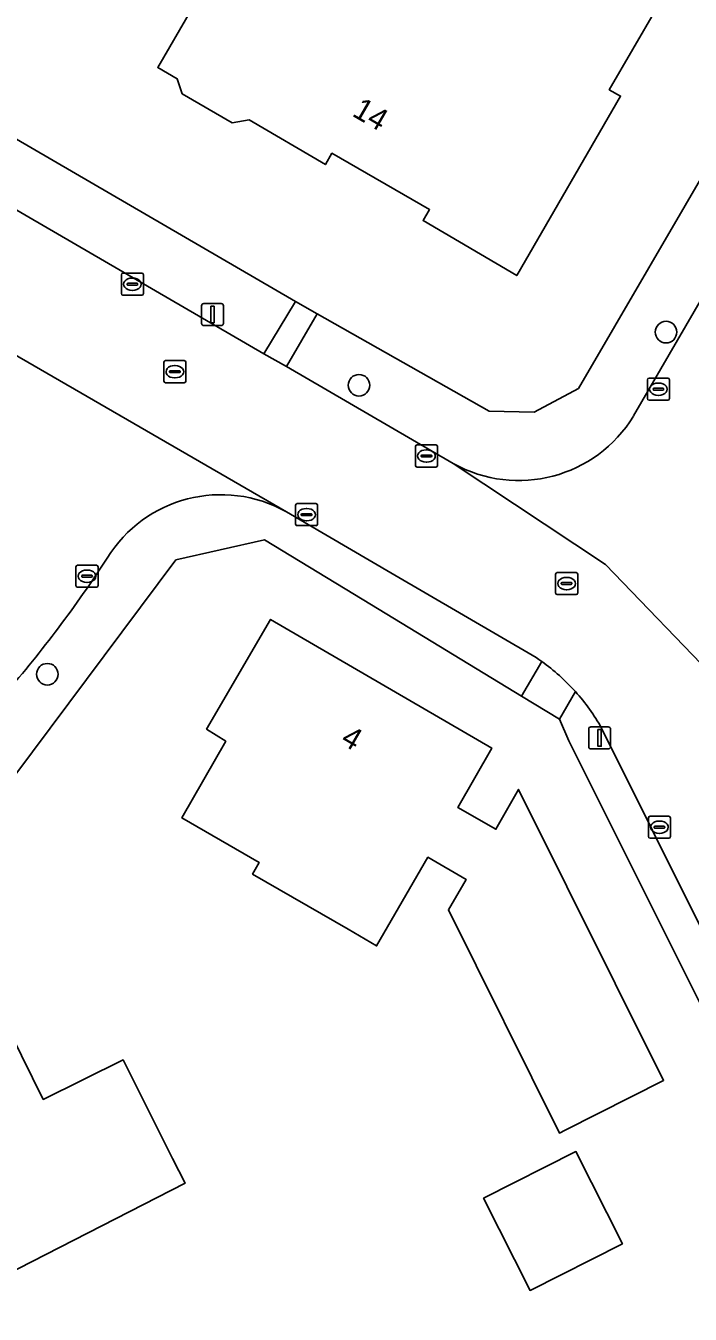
# Model space of a CAD drawing. Extents: x 157320 to 158835, y 386650 to 388491.
# Drawn here: x 158392.9 to 158423, y 387106.4 to 387164.8 of the extents above; entities that cross this region are included whole.
import ezdxf

# ---------------------------------------------------------------- set-up
doc = ezdxf.new("R2010")
doc.units = 0
for name, color, linetype in [('IMGEO_Berm_groen', 7, 'Continuous'), ('IMGEO_Boom', 7, 'Continuous'), ('IMGEO_Erf', 7, 'Continuous'), ('IMGEO_Kolk', 7, 'Continuous'), ('IMGEO_Lichtmast', 7, 'Continuous'), ('IMGEO_Pand', 7, 'Continuous'), ('IMGEO_Pand_nummerreeks', 7, 'Continuous'), ('IMGEO_Rijbaan_lokaal_gesloten', 7, 'Continuous'), ('IMGEO_Rioolput', 7, 'Continuous'), ('IMGEO_Voetpad_open', 7, 'Continuous')]:
    doc.layers.add(name, color=color, linetype=linetype)

msp = doc.modelspace()

# ---------------------------------------------------------------- linework, layer by layer
at = {"layer": 'IMGEO_Berm_groen'}
for points in [[(158369.214, 387169.995), (158403.676, 387149.943), (158405.103, 387152.31), (158371.32, 387171.979)], [(158420.429, 387147.119), (158426.788, 387158.068), (158424.414, 387159.491), (158417.935, 387148.369), (158415.929, 387147.295), (158413.886, 387147.337), (158406.085, 387151.758)], [(158406.085, 387151.758), (158404.697, 387149.361), (158412.255, 387144.966)], [(158399.688, 387140.596), (158403.707, 387141.498), (158408.545, 387138.556), (158415.345, 387134.421), (158416.267, 387135.993), (158416.139, 387136.083), (158416.009, 387136.171), (158409.43, 387140.01), (158404.702, 387142.768)], [(158390.994, 387133.46), (158392.395, 387130.819), (158399.688, 387140.596)], [(158396.575, 387140.67), (158395.765, 387139.465)], [(158417.793, 387134.625), (158417.072, 387133.371), (158417.491, 387132.392), (158424.505, 387118.363), (158425.914, 387119.047), (158418.982, 387132.971)]]:
    msp.add_lwpolyline(points, dxfattribs=at)
for centre, radius, start, end in [((158415.223, 387150.291), 6.097, 240.8691, 328.64356), ((158401.725, 387137.508), 6.044, 60.49417, 148.4558), ((158350.393, 387170.615), 55.036, 317.53722, 325.52818), ((158410.726, 387128.29), 9.49, 29.55017, 41.87178)]:
    msp.add_arc(centre, radius, start, end, dxfattribs=at)
at = {"layer": 'IMGEO_Boom'}
for centre in [(158421.901, 387150.922), (158407.985, 387148.512), (158393.862, 387135.411)]:
    msp.add_circle(centre, 0.489, dxfattribs=at)
at = {"layer": 'IMGEO_Erf'}
for points in [[(158371.32, 387171.979), (158405.103, 387152.31), (158406.085, 387151.758), (158413.886, 387147.337), (158415.929, 387147.295), (158417.935, 387148.369), (158424.414, 387159.491)], [(158422.542, 387167.451), (158419.33, 387161.908), (158419.843, 387161.625), (158415.138, 387153.483), (158410.893, 387155.975), (158411.182, 387156.478), (158406.756, 387159.028), (158406.467, 387158.519), (158403.012, 387160.552), (158402.236, 387160.406), (158399.969, 387161.728), (158399.738, 387162.407), (158398.863, 387162.917), (158400.395, 387165.548)], [(158424.505, 387118.363), (158417.491, 387132.392), (158417.072, 387133.371), (158415.345, 387134.421), (158408.545, 387138.556), (158403.707, 387141.498), (158399.688, 387140.596), (158392.395, 387130.819), (158387.847, 387127.393), (158387.289, 387127.071), (158385.035, 387125.201), (158383.141, 387123.915), (158378.587, 387121.247), (158372.806, 387118.304), (158367.787, 387114.996), (158364.235, 387113.339), (158362.79, 387112.499), (158361.719, 387111.965), (158360.121, 387111.169), (158352.352, 387107.298)]]:
    msp.add_lwpolyline(points, dxfattribs=at)
for points in [[(158399.958, 387128.9), (158401.948, 387132.375), (158401.081, 387132.923), (158403.98, 387137.896), (158414.003, 387132.065), (158412.467, 387129.364), (158414.188, 387128.385), (158415.215, 387130.192), (158421.79, 387116.994), (158417.327, 387114.742), (158417.07, 387114.612), (158412.038, 387124.725), (158412.839, 387126.109), (158411.109, 387127.111), (158408.785, 387123.097), (158407.489, 387123.847), (158403.161, 387126.352), (158403.462, 387126.871)], [(158382.834, 387111.335), (158380.582, 387115.799), (158385.901, 387118.455), (158385.142, 387119.975), (158390.452, 387122.629), (158391.208, 387121.104), (158393.673, 387116.132), (158397.293, 387117.927), (158399.535, 387113.459), (158400.1, 387112.333), (158390.003, 387107.165), (158390.669, 387105.829), (158386.638, 387103.795)], [(158413.632, 387111.656), (158417.819, 387113.769), (158419.927, 387109.591), (158415.74, 387107.478)]]:
    msp.add_lwpolyline(points, close=True, dxfattribs=at)
at = {"layer": 'IMGEO_Kolk'}
for p, q in [((158397.215, 387152.669), (158397.215, 387153.521)), ((158397.29, 387153.595), (158398.142, 387153.595)), ((158398.216, 387153.521), (158398.216, 387152.669)), ((158397.474, 387153.089), (158397.474, 387153.101)), ((158397.912, 387153.052), (158397.514, 387153.052)), ((158397.517, 387153.138), (158397.915, 387153.138)), ((158397.726, 387152.815), (158397.701, 387152.815)), ((158397.703, 387153.375), (158397.728, 387153.375)), ((158397.958, 387153.101), (158397.958, 387153.089)), ((158398.142, 387152.595), (158397.29, 387152.595)), ((158421.054, 387147.908), (158421.054, 387148.76)), ((158421.129, 387148.834), (158421.981, 387148.834)), ((158422.055, 387148.76), (158422.055, 387147.908)), ((158421.313, 387148.328), (158421.313, 387148.34)), ((158421.751, 387148.291), (158421.353, 387148.291)), ((158421.356, 387148.377), (158421.754, 387148.377)), ((158421.542, 387148.614), (158421.567, 387148.614)), ((158421.797, 387148.34), (158421.797, 387148.328)), ((158421.981, 387147.834), (158421.129, 387147.834)), ((158421.565, 387148.054), (158421.54, 387148.054)), ((158410.617, 387145.805), (158411.469, 387145.805)), ((158410.542, 387144.879), (158410.542, 387145.731)), ((158410.801, 387145.299), (158410.801, 387145.311)), ((158411.239, 387145.262), (158410.841, 387145.262)), ((158410.844, 387145.348), (158411.242, 387145.348)), ((158411.03, 387145.585), (158411.055, 387145.585)), ((158411.285, 387145.311), (158411.285, 387145.299)), ((158411.543, 387145.731), (158411.543, 387144.879)), ((158411.469, 387144.805), (158410.617, 387144.805)), ((158411.053, 387145.025), (158411.028, 387145.025)), ((158405.109, 387142.221), (158405.109, 387143.073)), ((158405.184, 387143.147), (158406.036, 387143.147)), ((158405.597, 387142.927), (158405.622, 387142.927)), ((158406.11, 387143.073), (158406.11, 387142.221)), ((158405.368, 387142.641), (158405.368, 387142.653)), ((158405.806, 387142.604), (158405.408, 387142.604)), ((158405.411, 387142.69), (158405.809, 387142.69)), ((158405.62, 387142.367), (158405.595, 387142.367)), ((158405.852, 387142.653), (158405.852, 387142.641)), ((158406.036, 387142.147), (158405.184, 387142.147)), ((158395.158, 387139.428), (158395.158, 387140.28)), ((158395.233, 387140.354), (158396.085, 387140.354)), ((158395.646, 387140.134), (158395.671, 387140.134)), ((158396.159, 387140.28), (158396.159, 387139.428)), ((158395.417, 387139.848), (158395.417, 387139.86)), ((158395.855, 387139.811), (158395.457, 387139.811)), ((158395.46, 387139.897), (158395.858, 387139.897)), ((158395.669, 387139.574), (158395.644, 387139.574)), ((158395.901, 387139.86), (158395.901, 387139.848)), ((158396.085, 387139.354), (158395.233, 387139.354)), ((158421.101, 387128.049), (158421.101, 387128.901)), ((158421.176, 387128.975), (158422.028, 387128.975)), ((158422.102, 387128.901), (158422.102, 387128.049)), ((158421.36, 387128.469), (158421.36, 387128.481)), ((158421.798, 387128.432), (158421.4, 387128.432)), ((158421.403, 387128.518), (158421.801, 387128.518)), ((158421.589, 387128.755), (158421.614, 387128.755)), ((158421.844, 387128.481), (158421.844, 387128.469)), ((158422.028, 387127.975), (158421.176, 387127.975)), ((158421.612, 387128.195), (158421.587, 387128.195))]:
    msp.add_line(p, q, dxfattribs=at)
for points in [[(158397.215, 387152.669), (158397.215, 387153.521)], [(158397.29, 387153.595), (158398.142, 387153.595)], [(158398.216, 387153.521), (158398.216, 387152.669)], [(158398.142, 387152.595), (158397.29, 387152.595)], [(158421.054, 387147.908), (158421.054, 387148.76)], [(158421.129, 387148.834), (158421.981, 387148.834)], [(158422.055, 387148.76), (158422.055, 387147.908)], [(158421.981, 387147.834), (158421.129, 387147.834)], [(158410.617, 387145.805), (158411.469, 387145.805)], [(158410.542, 387144.879), (158410.542, 387145.731)], [(158411.543, 387145.731), (158411.543, 387144.879)], [(158411.469, 387144.805), (158410.617, 387144.805)], [(158405.109, 387142.221), (158405.109, 387143.073)], [(158405.184, 387143.147), (158406.036, 387143.147)], [(158406.11, 387143.073), (158406.11, 387142.221)], [(158406.036, 387142.147), (158405.184, 387142.147)], [(158395.158, 387139.428), (158395.158, 387140.28)], [(158395.233, 387140.354), (158396.085, 387140.354)], [(158396.159, 387140.28), (158396.159, 387139.428)], [(158396.085, 387139.354), (158395.233, 387139.354)], [(158421.101, 387128.049), (158421.101, 387128.901)], [(158421.176, 387128.975), (158422.028, 387128.975)], [(158422.102, 387128.901), (158422.102, 387128.049)], [(158422.028, 387127.975), (158421.176, 387127.975)]]:
    msp.add_lwpolyline(points, dxfattribs=at)
for centre, radius, start, end in [((158397.292, 387153.519), 0.0765, 91.55205, 178.44795), ((158397.292, 387153.519), 0.0765, 91.55205, 178.44795), ((158398.14, 387153.519), 0.0765, 1.55205, 88.44795), ((158398.14, 387153.519), 0.0765, 1.55205, 88.44795), ((158397.514, 387153.098), 0.0403, 85.87752, 175.75265), ((158397.511, 387153.088), 0.0366, 178.93798, 274.71019), ((158397.915, 387153.095), 0.043, 264.86636, 352.45326), ((158397.919, 387153.1), 0.0386, 1.73085, 96.63898), ((158397.292, 387152.671), 0.0765, 181.55205, 268.44795), ((158397.292, 387152.671), 0.0765, 181.55205, 268.44795), ((158398.14, 387152.671), 0.0765, 271.55205, 358.44795), ((158398.14, 387152.671), 0.0765, 271.55205, 358.44795), ((158421.131, 387148.758), 0.0765, 91.55205, 178.44795), ((158421.131, 387148.758), 0.0765, 91.55205, 178.44795), ((158421.979, 387148.758), 0.0765, 1.55205, 88.44795), ((158421.979, 387148.758), 0.0765, 1.55205, 88.44795), ((158421.353, 387148.337), 0.0403, 85.87752, 175.75265), ((158421.35, 387148.327), 0.0366, 178.93798, 274.71019), ((158421.754, 387148.334), 0.043, 264.86636, 352.45326), ((158421.758, 387148.339), 0.0386, 1.73085, 96.63898), ((158421.131, 387147.91), 0.0765, 181.55205, 268.44795), ((158421.131, 387147.91), 0.0765, 181.55205, 268.44795), ((158421.979, 387147.91), 0.0765, 271.55205, 358.44795), ((158421.979, 387147.91), 0.0765, 271.55205, 358.44795), ((158410.619, 387145.729), 0.0765, 91.55205, 178.44795), ((158410.619, 387145.729), 0.0765, 91.55205, 178.44795), ((158411.467, 387145.729), 0.0765, 1.55205, 88.44795), ((158411.467, 387145.729), 0.0765, 1.55205, 88.44795), ((158410.841, 387145.308), 0.0403, 85.87752, 175.75265), ((158410.838, 387145.298), 0.0366, 178.93798, 274.71019), ((158411.242, 387145.305), 0.043, 264.86636, 352.45326), ((158411.246, 387145.31), 0.0386, 1.73085, 96.63898), ((158410.619, 387144.881), 0.0765, 181.55205, 268.44795), ((158410.619, 387144.881), 0.0765, 181.55205, 268.44795), ((158411.467, 387144.881), 0.0765, 271.55205, 358.44795), ((158411.467, 387144.881), 0.0765, 271.55205, 358.44795), ((158405.186, 387143.071), 0.0765, 91.55205, 178.44795), ((158405.186, 387143.071), 0.0765, 91.55205, 178.44795), ((158406.034, 387143.071), 0.0765, 1.55205, 88.44795), ((158406.034, 387143.071), 0.0765, 1.55205, 88.44795), ((158405.408, 387142.65), 0.0403, 85.87752, 175.75265), ((158405.405, 387142.64), 0.0366, 178.93798, 274.71019), ((158405.809, 387142.647), 0.043, 264.86636, 352.45326), ((158405.813, 387142.652), 0.0386, 1.73085, 96.63898), ((158405.186, 387142.223), 0.0765, 181.55205, 268.44795), ((158405.186, 387142.223), 0.0765, 181.55205, 268.44795), ((158406.034, 387142.223), 0.0765, 271.55205, 358.44795), ((158406.034, 387142.223), 0.0765, 271.55205, 358.44795), ((158395.235, 387140.278), 0.0765, 91.55205, 178.44795), ((158395.235, 387140.278), 0.0765, 91.55205, 178.44795), ((158396.083, 387140.278), 0.0765, 1.55205, 88.44795), ((158396.083, 387140.278), 0.0765, 1.55205, 88.44795), ((158395.235, 387139.43), 0.0765, 181.55205, 268.44795), ((158395.235, 387139.43), 0.0765, 181.55205, 268.44795), ((158395.457, 387139.857), 0.0403, 85.87752, 175.75265), ((158395.454, 387139.847), 0.0366, 178.93798, 274.71019), ((158395.858, 387139.854), 0.043, 264.86636, 352.45326), ((158395.862, 387139.859), 0.0386, 1.73085, 96.63898), ((158396.083, 387139.43), 0.0765, 271.55205, 358.44795), ((158396.083, 387139.43), 0.0765, 271.55205, 358.44795), ((158421.178, 387128.899), 0.0765, 91.55205, 178.44795), ((158421.178, 387128.899), 0.0765, 91.55205, 178.44795), ((158422.026, 387128.899), 0.0765, 1.55205, 88.44795), ((158422.026, 387128.899), 0.0765, 1.55205, 88.44795), ((158421.4, 387128.478), 0.0403, 85.87752, 175.75265), ((158421.397, 387128.468), 0.0366, 178.93798, 274.71019), ((158421.801, 387128.475), 0.043, 264.86636, 352.45326), ((158421.805, 387128.48), 0.0386, 1.73085, 96.63898), ((158421.178, 387128.051), 0.0765, 181.55205, 268.44795), ((158421.178, 387128.051), 0.0765, 181.55205, 268.44795), ((158422.026, 387128.051), 0.0765, 271.55205, 358.44795), ((158422.026, 387128.051), 0.0765, 271.55205, 358.44795)]:
    msp.add_arc(centre, radius, start, end, dxfattribs=at)
for centre, major_axis, ratio, start_param, end_param in [((158397.702, 387153.095), (-0.387, 0.002), 0.722429, 4.712389, 7.853982), ((158397.727, 387153.095), (-0.39, 0.002), 0.717154, 1.570796, 4.712389), ((158421.541, 387148.334), (-0.387, 0.002), 0.722429, 4.712389, 7.853982), ((158421.566, 387148.334), (-0.39, 0.002), 0.717154, 1.570796, 4.712389), ((158411.029, 387145.305), (-0.387, 0.002), 0.722429, 4.712389, 7.853982), ((158411.054, 387145.305), (-0.39, 0.002), 0.717154, 1.570796, 4.712389), ((158405.596, 387142.647), (-0.387, 0.002), 0.722429, 4.712389, 7.853982), ((158405.621, 387142.647), (-0.39, 0.002), 0.717154, 1.570796, 4.712389), ((158395.645, 387139.854), (-0.387, 0.002), 0.722429, 4.712389, 7.853982), ((158395.67, 387139.854), (-0.39, 0.002), 0.717154, 1.570796, 4.712389), ((158421.588, 387128.475), (-0.387, 0.002), 0.722429, 4.712389, 7.853982), ((158421.613, 387128.475), (-0.39, 0.002), 0.717154, 1.570796, 4.712389)]:
    msp.add_ellipse(centre, major_axis=major_axis, ratio=ratio, start_param=start_param, end_param=end_param, dxfattribs=at)
at = {"layer": 'IMGEO_Lichtmast'}
for p, q in [((158400.849, 387151.318), (158400.849, 387152.118)), ((158400.849, 387152.118), (158400.849, 387151.318)), ((158400.949, 387152.218), (158401.739, 387152.218)), ((158401.739, 387152.218), (158400.949, 387152.218)), ((158401.839, 387152.118), (158401.839, 387151.318)), ((158401.839, 387151.318), (158401.839, 387152.118)), ((158401.739, 387151.218), (158400.949, 387151.218)), ((158400.949, 387151.218), (158401.739, 387151.218)), ((158418.495, 387133.024), (158419.285, 387133.024)), ((158419.285, 387133.024), (158418.495, 387133.024)), ((158418.395, 387132.124), (158418.395, 387132.924)), ((158418.395, 387132.924), (158418.395, 387132.124)), ((158419.385, 387132.924), (158419.385, 387132.124)), ((158419.385, 387132.124), (158419.385, 387132.924)), ((158419.285, 387132.024), (158418.495, 387132.024)), ((158418.495, 387132.024), (158419.285, 387132.024))]:
    msp.add_line(p, q, dxfattribs=at)
for points in [[(158401.269, 387152.093), (158401.419, 387152.093), (158401.419, 387151.343), (158401.269, 387151.343), (158401.269, 387152.093)], [(158418.815, 387132.899), (158418.965, 387132.899), (158418.965, 387132.149), (158418.815, 387132.149), (158418.815, 387132.899)]]:
    msp.add_lwpolyline(points, dxfattribs=at)
for centre, start, end in [((158400.949, 387152.118), 90, 180), ((158400.949, 387152.118), 90, 180), ((158401.739, 387152.118), 0, 90), ((158401.739, 387152.118), 360, 90), ((158400.949, 387151.318), 180, 270), ((158400.949, 387151.318), 180, 270), ((158401.739, 387151.318), 270, 0), ((158401.739, 387151.318), 270, 0), ((158418.495, 387132.924), 90, 180), ((158418.495, 387132.924), 90, 180), ((158419.285, 387132.924), 0, 90), ((158419.285, 387132.924), 360, 90), ((158418.495, 387132.124), 180, 270), ((158418.495, 387132.124), 180, 270), ((158419.285, 387132.124), 270, 0), ((158419.285, 387132.124), 270, 0)]:
    msp.add_arc(centre, 0.1, start, end, dxfattribs=at)
at = {"layer": 'IMGEO_Pand'}
msp.add_lwpolyline([(158400.395, 387165.548), (158398.863, 387162.917), (158399.738, 387162.407), (158399.969, 387161.728), (158402.236, 387160.406), (158403.012, 387160.552), (158406.467, 387158.519), (158406.756, 387159.028), (158411.182, 387156.478), (158410.893, 387155.975), (158415.138, 387153.483), (158419.843, 387161.625), (158419.33, 387161.908), (158422.542, 387167.451)], dxfattribs=at)
for points in [[(158407.489, 387123.847), (158408.785, 387123.097), (158411.109, 387127.111), (158412.839, 387126.109), (158412.038, 387124.725), (158417.07, 387114.612), (158417.327, 387114.742), (158421.79, 387116.994), (158415.215, 387130.192), (158414.188, 387128.385), (158412.467, 387129.364), (158414.003, 387132.065), (158403.98, 387137.896), (158401.081, 387132.923), (158401.948, 387132.375), (158399.958, 387128.9), (158403.462, 387126.871), (158403.161, 387126.352)], [(158399.535, 387113.459), (158397.293, 387117.927), (158393.673, 387116.132), (158391.208, 387121.104), (158390.452, 387122.629), (158385.142, 387119.975), (158385.901, 387118.455), (158380.582, 387115.799), (158382.834, 387111.335), (158386.638, 387103.795), (158390.669, 387105.829), (158390.003, 387107.165), (158400.1, 387112.333)], [(158419.927, 387109.591), (158417.819, 387113.769), (158413.632, 387111.656), (158415.74, 387107.478)]]:
    msp.add_lwpolyline(points, close=True, dxfattribs=at)
at = {"layer": 'IMGEO_Rijbaan_lokaal_gesloten'}
for points in [[(158465.879, 387214.758), (158463.694, 387212.46), (158456.939, 387204.464), (158453.222, 387199.805), (158450.454, 387196.074), (158447.826, 387192.483), (158446.903, 387191.144), (158443.809, 387186.515), (158441.249, 387182.786), (158439.201, 387179.419), (158430.935, 387165.174), (158429.925, 387163.433), (158426.788, 387158.068), (158420.429, 387147.119)], [(158303.972, 387201.262), (158308.937, 387198.352), (158313.493, 387195.716), (158326.862, 387187.971), (158335.95, 387182.69), (158339.479, 387180.639), (158387.508, 387152.728), (158389.595, 387151.506), (158404.702, 387142.768), (158409.43, 387140.01), (158416.009, 387136.171), (158416.139, 387136.083), (158416.267, 387135.993)], [(158447.864, 387087.844), (158446.823, 387089.94), (158438.351, 387106.901), (158434.698, 387114.214), (158424.279, 387135.071), (158419.156, 387140.381), (158412.255, 387144.966), (158404.697, 387149.361), (158403.676, 387149.943), (158369.214, 387169.995), (158355.916, 387177.697), (158342.509, 387185.483), (158337.433, 387188.422), (158322.315, 387197.205)], [(158404.702, 387142.768), (158389.595, 387151.506)], [(158412.255, 387144.966), (158419.156, 387140.381), (158424.279, 387135.071), (158423.844, 387135.942)], [(158395.765, 387139.465), (158396.575, 387140.67)], [(158418.982, 387132.971), (158425.914, 387119.047), (158428.457, 387113.939), (158438.227, 387094.315), (158439.249, 387092.263), (158439.958, 387090.84)]]:
    msp.add_lwpolyline(points, dxfattribs=at)
for centre, radius, start, end in [((158415.223, 387150.291), 6.097, 240.8691, 328.64356), ((158401.725, 387137.508), 6.044, 60.49417, 148.4558), ((158350.393, 387170.615), 55.036, 317.53722, 325.52818), ((158410.703, 387128.251), 9.534, 41.95507, 54.29493), ((158410.726, 387128.29), 9.49, 29.55017, 41.87178)]:
    msp.add_arc(centre, radius, start, end, dxfattribs=at)
at = {"layer": 'IMGEO_Rioolput'}
for p, q in [((158399.141, 387148.702), (158399.141, 387149.554)), ((158399.216, 387149.628), (158400.068, 387149.628)), ((158399.629, 387149.408), (158399.654, 387149.408)), ((158400.142, 387149.554), (158400.142, 387148.702)), ((158399.4, 387149.122), (158399.4, 387149.134)), ((158399.838, 387149.085), (158399.44, 387149.085)), ((158399.443, 387149.171), (158399.841, 387149.171)), ((158399.652, 387148.848), (158399.627, 387148.848)), ((158399.884, 387149.134), (158399.884, 387149.122)), ((158400.068, 387148.628), (158399.216, 387148.628)), ((158416.971, 387140.022), (158417.823, 387140.022)), ((158416.896, 387139.096), (158416.896, 387139.948)), ((158417.155, 387139.516), (158417.155, 387139.528)), ((158417.593, 387139.479), (158417.195, 387139.479)), ((158417.198, 387139.565), (158417.596, 387139.565)), ((158417.384, 387139.802), (158417.409, 387139.802)), ((158417.639, 387139.528), (158417.639, 387139.516)), ((158417.897, 387139.948), (158417.897, 387139.096)), ((158417.823, 387139.022), (158416.971, 387139.022)), ((158417.407, 387139.242), (158417.382, 387139.242))]:
    msp.add_line(p, q, dxfattribs=at)
for points in [[(158399.141, 387148.702), (158399.141, 387149.554)], [(158399.216, 387149.628), (158400.068, 387149.628)], [(158400.142, 387149.554), (158400.142, 387148.702)], [(158400.068, 387148.628), (158399.216, 387148.628)], [(158416.971, 387140.022), (158417.823, 387140.022)], [(158416.896, 387139.096), (158416.896, 387139.948)], [(158417.897, 387139.948), (158417.897, 387139.096)], [(158417.823, 387139.022), (158416.971, 387139.022)]]:
    msp.add_lwpolyline(points, dxfattribs=at)
for centre, radius, start, end in [((158399.218, 387149.552), 0.0765, 91.55205, 178.44795), ((158399.218, 387149.552), 0.0765, 91.55205, 178.44795), ((158400.066, 387149.552), 0.0765, 1.55205, 88.44795), ((158400.066, 387149.552), 0.0765, 1.55205, 88.44795), ((158399.44, 387149.131), 0.0403, 85.87752, 175.75265), ((158399.437, 387149.121), 0.0366, 178.93798, 274.71019), ((158399.841, 387149.128), 0.043, 264.86636, 352.45326), ((158399.845, 387149.133), 0.0386, 1.73085, 96.63898), ((158399.218, 387148.704), 0.0765, 181.55205, 268.44795), ((158399.218, 387148.704), 0.0765, 181.55205, 268.44795), ((158400.066, 387148.704), 0.0765, 271.55205, 358.44795), ((158400.066, 387148.704), 0.0765, 271.55205, 358.44795), ((158416.973, 387139.946), 0.0765, 91.55205, 178.44795), ((158416.973, 387139.946), 0.0765, 91.55205, 178.44795), ((158417.821, 387139.946), 0.0765, 1.55205, 88.44795), ((158417.821, 387139.946), 0.0765, 1.55205, 88.44795), ((158417.195, 387139.525), 0.0403, 85.87752, 175.75265), ((158417.192, 387139.515), 0.0366, 178.93798, 274.71019), ((158417.596, 387139.522), 0.043, 264.86636, 352.45326), ((158417.6, 387139.527), 0.0386, 1.73085, 96.63898), ((158416.973, 387139.098), 0.0765, 181.55205, 268.44795), ((158416.973, 387139.098), 0.0765, 181.55205, 268.44795), ((158417.821, 387139.098), 0.0765, 271.55205, 358.44795), ((158417.821, 387139.098), 0.0765, 271.55205, 358.44795)]:
    msp.add_arc(centre, radius, start, end, dxfattribs=at)
for centre, major_axis, ratio, start_param, end_param in [((158399.628, 387149.128), (-0.387, 0.002), 0.722429, 4.712389, 7.853982), ((158399.653, 387149.128), (-0.39, 0.002), 0.717154, 1.570796, 4.712389), ((158417.383, 387139.522), (-0.387, 0.002), 0.722429, 4.712389, 7.853982), ((158417.408, 387139.522), (-0.39, 0.002), 0.717154, 1.570796, 4.712389)]:
    msp.add_ellipse(centre, major_axis=major_axis, ratio=ratio, start_param=start_param, end_param=end_param, dxfattribs=at)
at = {"layer": 'IMGEO_Voetpad_open'}
msp.add_lwpolyline([(158405.103, 387152.31), (158403.676, 387149.943), (158404.697, 387149.361), (158406.085, 387151.758)], close=True, dxfattribs=at)
msp.add_lwpolyline([(158416.267, 387135.993), (158415.345, 387134.421), (158417.072, 387133.371), (158417.793, 387134.625)], dxfattribs=at)
msp.add_arc((158410.703, 387128.251), 9.534, 41.95507, 54.29493, dxfattribs=at)

# ---------------------------------------------------------------- texts
at = {"layer": 'IMGEO_Pand_nummerreeks'}
for s, rotation, p in [('14', 329.90253, (158407.628, 387160.749)), ('4', 329.81078, (158407.104, 387132.284))]:
    msp.add_text(s, height=1, rotation=rotation, dxfattribs=at).set_placement(p)

doc.saveas('drawing.dxf')
